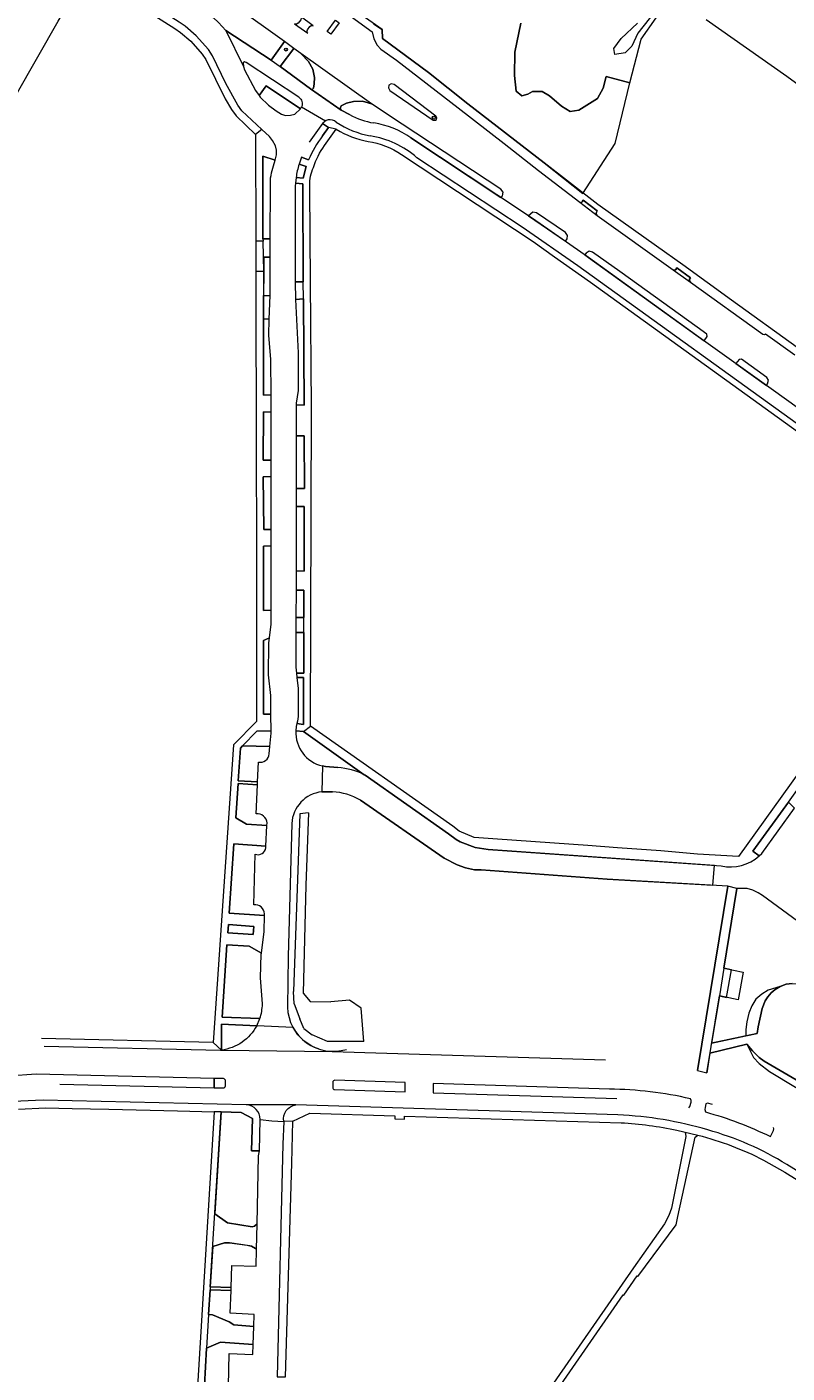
# Model space of a CAD drawing. Header units: metres. Extents: x 209813 to 223847, y 571801 to 587119.
# Tile 346 of 656: x 221719 to 221881, y 575621 to 575908. Entities that reach past the tile are written whole.
import ezdxf
from ezdxf.enums import TextEntityAlignment as Align

# ---------------------------------------------------------------- set-up
doc = ezdxf.new("R2010")
doc.units = ezdxf.units.M
for name, color, linetype, lineweight in [('B-RO-GR-BEPLANTING_CULTUUR_HEESTERS-GV', 8, 'Continuous', 0), ('B-RO-GR-BEPLANTING_CULTUUR_ROOS-GV', 8, 'Continuous', 0), ('B-RO-GR-GRAS-GV', 8, 'Continuous', 0), ('B-RO-OG-TERREIN_CULTUURSCHEIDING-GV', 8, 'Continuous', 0), ('B-RO-VH-VERHARDING_STRAATBAKSTEEN-GV', 8, 'Continuous', 0), ('B-RO-VH-VERHARDING_TEGEL-GV', 8, 'Continuous', 0), ('B-RO-VW-VRI-G', 8, 'Continuous', 0), ('B-RO-VW-VRI-S', 8, 'Continuous', 0)]:
    doc.layers.add(name, color=color, linetype=linetype, lineweight=lineweight)
doc.styles.add('NLCS-ISO', font='txt')

# ---------------------------------------------------------------- blocks, each defined once
blk = doc.blocks.new('SKL-VRI_PAAL-SO')
at = {"lineweight": 18}
blk.add_circle((0, 0), 1.59, dxfattribs=at)
at = {"lineweight": 18, "style": 'NLCS-ISO'}
blk.add_text('vri', height=1.8, dxfattribs=at).set_placement((-0.1, 0.1), align=Align.MIDDLE_CENTER)

msp = doc.modelspace()

# ---------------------------------------------------------------- linework, layer by layer
at = {"layer": 'B-RO-GR-BEPLANTING_CULTUUR_HEESTERS-GV', "flags": 128}
for points in [[(221824.505, 575908.904), (221823.266, 575902.707), (221823.177, 575897.75), (221823.531, 575894.386), (221824.771, 575893.412), (221826.01, 575893.766), (221826.984, 575894.297), (221829.108, 575894.297), (221830.613, 575893.412), (221833.181, 575891.199), (221835.04, 575890.048), (221836.899, 575890.314), (221840.882, 575892.793), (221842.122, 575895.006), (221842.742, 575897.484), (221847.789, 575896.151), (221850.217, 575905.495), (221856.647, 575914.683)], [(221855.996, 575915.004), (221849.475, 575906.762), (221848.25, 575903.975), (221846.827, 575902.575), (221844.621, 575902.211), (221844.406, 575903.516), (221845.95, 575905.615), (221849.399, 575908.908)], [(221820.267, 575871.652), (221820.592, 575872.002), (221820.732, 575872.786), (221820.286, 575873.438), (221799.168, 575887.359), (221792.681, 575891.674), (221790.718, 575892.255), (221788.836, 575892.2), (221787.282, 575891.779), (221786.177, 575891.211), (221785.952, 575890.704), (221786.173, 575890.35), (221787.988, 575889.37)], [(221801.062, 575884.416), (221820.267, 575871.652)], [(221879.864, 575703.247), (221881.124, 575703.731), (221882.426, 575703.881), (221884.691, 575703.763), (221886.739, 575703.208), (221890.148, 575701.203), (221890.971, 575700.459), (221896.351, 575707.755), (221876.078, 575722.673), (221875.206, 575723.227), (221874.025, 575723.773), (221872.83, 575724.189), (221870.634, 575724.14), (221867.863, 575707.156), (221871.969, 575706.309), (221870.883, 575700.405), (221866.898, 575701.239), (221865.245, 575691.11), (221872.569, 575692.672)], [(221872.776, 575690.937), (221864.899, 575688.989), (221864.218, 575684.811)], [(221910.822, 575668.11), (221909.103, 575668.315), (221906.868, 575669.015), (221903.092, 575671.2), (221898.958, 575673.854), (221887.561, 575680.842), (221876.487, 575687.29), (221875.391, 575688.066), (221873.954, 575689.526), (221872.776, 575690.937), (221874.183, 575688.098), (221875.368, 575686.769), (221877.583, 575685.121), (221883.126, 575681.717), (221899.406, 575671.096), (221904.513, 575667.947)]]:
    msp.add_lwpolyline(points, dxfattribs=at)
for points in [[(221779.643, 575894.839), (221780.009, 575894.763), (221780.27, 575894.999), (221780.421, 575895.967), (221780.497, 575897.322), (221780.114, 575899.064), (221779.238, 575900.738), (221777.573, 575902.439), (221776.094, 575903.495), (221773.174, 575899.63)], [(221881.632, 575742.59), (221874.011, 575732.097), (221875.421, 575731.115), (221875.998, 575731.659), (221882.929, 575741.305)], [(221872.569, 575692.672), (221874.966, 575693.178), (221875.149, 575694.653), (221876.021, 575698.539), (221876.654, 575700.14), (221877.267, 575701.039), (221877.971, 575701.847), (221878.782, 575702.583), (221879.864, 575703.247), (221877.296, 575702.426), (221875.947, 575701.621), (221874.678, 575700.495), (221873.809, 575699.127), (221873.188, 575697.519), (221872.73, 575695.696), (221872.535, 575694.037)]]:
    msp.add_lwpolyline(points, close=True, dxfattribs=at)
at = {"layer": 'B-RO-GR-BEPLANTING_CULTUUR_HEESTERS-GV'}
msp.add_lwpolyline([(221787.988, 575889.37, 0.0820521), (221793.133, 575887.584)], format="xyb", dxfattribs=at)
at = {"layer": 'B-RO-GR-BEPLANTING_CULTUUR_ROOS-GV', "flags": 128}
for points in [[(221834.06, 575864.169), (221827.853, 575868.406), (221827.105, 575868.576), (221826.177, 575867.75), (221834.056, 575862.347), (221834.396, 575862.816), (221834.494, 575863.532)], [(221838.181, 575859.414), (221838.965, 575858.87), (221863.646, 575841.071), (221864.319, 575842.023), (221864.218, 575842.496), (221862.148, 575843.972), (221845.643, 575855.877), (221839.825, 575860.029), (221839.086, 575860.219), (221838.446, 575859.788)], [(221877.025, 575833.27), (221871.643, 575837.168), (221871.131, 575837.115), (221870.441, 575836.205), (221876.942, 575831.545), (221877.201, 575831.915), (221877.422, 575832.653)]]:
    msp.add_lwpolyline(points, close=True, dxfattribs=at)
for points in [[(221726.095, 575682.408), (221759.091, 575681.611), (221759.095, 575683.615), (221721.051, 575684.506), (221715.196, 575684.094), (221715.069, 575683.194), (221715.106, 575682.758), (221715.403, 575682.042)], [(221784.531, 575683.073), (221784.42, 575682.928), (221784.365, 575682.756), (221784.38, 575681.706)], [(221784.493, 575681.358), (221784.626, 575681.261), (221784.786, 575681.224), (221799.837, 575680.753), (221799.843, 575682.728), (221784.831, 575683.213), (221784.669, 575683.166), (221784.531, 575683.073)], [(221843.433, 575681.32), (221805.799, 575682.536), (221805.798, 575680.566), (221845.007, 575679.339)], [(221860.381, 575677.324), (221860.608, 575677.619), (221860.891, 575678.565), (221860.91, 575678.883), (221860.77, 575679.261)], [(221864.332, 575678.36), (221864.014, 575678.157), (221863.838, 575677.381), (221863.818, 575676.959), (221863.93, 575676.447)], [(221865.422, 575678.05), (221864.332, 575678.36)], [(221877.784, 575671.198), (221878.242, 575672.03), (221878.431, 575672.501), (221878.507, 575672.84), (221878.461, 575673.103)]]:
    msp.add_lwpolyline(points, dxfattribs=at)
at = {"layer": 'B-RO-GR-BEPLANTING_CULTUUR_ROOS-GV'}
for points in [[(221784.38, 575681.706, 0.2341964), (221784.493, 575681.358)], [(221860.77, 575679.261, 0.0534621), (221843.433, 575681.32)], [(221863.93, 575676.447, -0.0477013), (221877.784, 575671.198)]]:
    msp.add_lwpolyline(points, format="xyb", dxfattribs=at)
at = {"layer": 'B-RO-GR-GRAS-GV', "flags": 128}
msp.add_lwpolyline([(221864.084, 575909.693), (221881.305, 575897.597), (221902.226, 575882.383), (221923.029, 575867.698), (221927.117, 575864.431), (221928.9, 575868.403), (221945.851, 575899.39), (221948.661, 575904.873), (221951.257, 575904.385), (221959.638, 575904.322), (221960.966, 575904.493), (221960.741, 575904.886), (221960.797, 575906.626), (221961.976, 575907.019), (221977.002, 575906.646), (221989.659, 575907.342), (221989.7, 575908.019), (221991.812, 575908.018), (221991.801, 575907.459)], dxfattribs=at)
at = {"layer": 'B-RO-OG-TERREIN_CULTUURSCHEIDING-GV', "flags": 128}
for points in [[(221713.355, 575942.98), (221711.777, 575939.79), (221711.742, 575939.438), (221711.955, 575939.211), (221720.234, 575934.89), (221731.182, 575927.985), (221745.561, 575918.82), (221757.586, 575911.069), (221758.84, 575910.129), (221760.007, 575909.058), (221761.554, 575907.302), (221771.208, 575901.016), (221774.083, 575904.973), (221763.393, 575912.574), (221758.224, 575916.119), (221746.108, 575924.045), (221736.808, 575929.794), (221728.764, 575934.544), (221718.34, 575940.369)], [(221731.194, 575918.581), (221726.833, 575920.198), (221723.728, 575922.333), (221719.213, 575914.648), (221712.149, 575902.329), (221713.316, 575901.685), (221708.931, 575893.828), (221711.102, 575892.597), (221716.96, 575892.576), (221716.815, 575893.621), (221725.808, 575909.297)], [(221776.259, 575889.49), (221777.512, 575890.636), (221770.204, 575895.537), (221768.648, 575893.438), (221768.885, 575893.099), (221770.671, 575891.409), (221772.272, 575890.191), (221773.472, 575889.44), (221774.322, 575889.198), (221775.38, 575889.23)], [(221776.417, 575874.713), (221776.383, 575874.086), (221776.373, 575853.639), (221778.088, 575853.64), (221777.973, 575874.59)], [(221769.668, 575855.878), (221769.635, 575850.675), (221771.03, 575850.74), (221771.045, 575858.92), (221769.688, 575858.922)], [(221778.119, 575850.006), (221776.45, 575849.932), (221777.032, 575838.541), (221776.994, 575830.475), (221776.547, 575827.732), (221776.545, 575827.407), (221778.31, 575827.316)], [(221770.786, 575845.673), (221769.593, 575845.742), (221769.574, 575829.504), (221771.207, 575829.531), (221771.198, 575837.094), (221770.746, 575842.289)], [(221771.223, 575815.622), (221771.211, 575825.875), (221769.569, 575825.887), (221769.533, 575815.587)], [(221776.573, 575809.557), (221778.32, 575809.521), (221778.294, 575820.812), (221776.556, 575820.792)], [(221771.229, 575800.806), (221771.225, 575812.098), (221769.557, 575812.068), (221769.637, 575800.82)], [(221776.588, 575805.706), (221776.555, 575792), (221778.249, 575791.917), (221778.278, 575805.728)], [(221771.227, 575797.329), (221769.59, 575797.265), (221769.607, 575783.495), (221771.226, 575783.546)], [(221776.546, 575787.877), (221776.533, 575782.003), (221778.219, 575781.999), (221778.238, 575787.819)], [(221770.856, 575777.652), (221769.594, 575777.111), (221769.635, 575761.38), (221771.198, 575761.372), (221771.191, 575765.378), (221770.684, 575769.783), (221770.723, 575776.604)], [(221778.208, 575778.783), (221776.527, 575778.789), (221776.511, 575771.401), (221776.647, 575770.126), (221778.179, 575770.132)], [(221776.735, 575759.352), (221778.167, 575759.163), (221778.162, 575769.197), (221776.747, 575769.182), (221776.992, 575766.884), (221776.988, 575760.868), (221776.869, 575759.861)], [(221761.978, 575714.67), (221767.397, 575714.3), (221767.518, 575716.05), (221762.111, 575716.46)], [(221759.197, 575654.7), (221761.948, 575652.772), (221767.155, 575651.91), (221767.677, 575652.049), (221768.221, 575652.559), (221768.553, 575667.084), (221768.711, 575668.133), (221767.049, 575668.183), (221767.237, 575675.067), (221764.854, 575676.33), (221760.544, 575676.445)], [(221768.096, 575647.094), (221767.876, 575647.332), (221767.029, 575647.803), (221766.693, 575647.896), (221764.775, 575648.135), (221762.332, 575648.489), (221761.245, 575648.514), (221758.765, 575647.719), (221758.233, 575639.119), (221762.694, 575638.962), (221762.845, 575643.687), (221768.014, 575643.508)], [(221757.868, 575633.232), (221758.709, 575633.111), (221762.306, 575631.616), (221763.251, 575630.985), (221767.524, 575630.656), (221767.604, 575633.242), (221762.518, 575633.462), (221762.674, 575638.354), (221758.192, 575638.469)], [(221767.343, 575624.679), (221767.405, 575626.8), (221760.402, 575627.271), (221757.41, 575625.99), (221756.981, 575618.064), (221762.127, 575617.917), (221762.297, 575624.901)]]:
    msp.add_lwpolyline(points, close=True, dxfattribs=at)
for points in [[(221793.104, 575908.749), (221794.907, 575907.536), (221794.987, 575905.646), (221804.793, 575898.361), (221813.206, 575891.667), (221829.486, 575879.041), (221837.781, 575872.546), (221844.686, 575883.192), (221847.789, 575896.151), (221842.742, 575897.484), (221842.122, 575895.006), (221840.882, 575892.793), (221836.899, 575890.314), (221835.04, 575890.048), (221833.181, 575891.199), (221830.613, 575893.412), (221829.108, 575894.297), (221826.984, 575894.297), (221826.01, 575893.766), (221824.771, 575893.412), (221823.531, 575894.386), (221823.177, 575897.75), (221823.266, 575902.707), (221824.505, 575908.904)], [(221782.223, 575884.805), (221783.503, 575886.626), (221782.225, 575887.477), (221779.333, 575883.481)], [(221771.755, 575878.453), (221772.083, 575879.631), (221769.432, 575880.469), (221769.485, 575862.82)], [(221777.696, 575880.262), (221779.234, 575879.749)], [(221776.553, 575875.95), (221778.061, 575875.793), (221778.731, 575878.32), (221777.19, 575878.818)], [(221769.485, 575862.82), (221771.052, 575862.82), (221771.073, 575874.25)], [(221791.093, 575748.436), (221778.141, 575757.646), (221776.529, 575757.838)], [(221765.136, 575754.584), (221764.72, 575754.149), (221764.179, 575747.176), (221768.338, 575746.923), (221768.519, 575751.143)], [(221770.782, 575752.897), (221770.972, 575754.458), (221765.136, 575754.584)], [(221782.202, 575750.323), (221782.829, 575750.216), (221785.482, 575749.992)], [(221768.057, 575740.079), (221768.311, 575746.298), (221764.168, 575746.551), (221763.672, 575739.208), (221765.973, 575737.866), (221770.331, 575737.596)], [(221784.299, 575744.761), (221782.282, 575744.808), (221782.056, 575744.789)], [(221862.247, 575685.292), (221868.741, 575724.682), (221842.98, 575726.119), (221816.073, 575728.126), (221814.614, 575728.176), (221812.683, 575728.54), (221810.922, 575729.199), (221808.135, 575730.596), (221790.294, 575743.012)], [(221779.218, 575740.313), (221777.323, 575740.129), (221775.978, 575702.165)], [(221779.218, 575740.313), (221778.668, 575724.846), (221778.056, 575701.799), (221779.585, 575700.026), (221783.986, 575699.965)], [(221770.331, 575737.596), (221770.356, 575738.148)], [(221775.642, 575737.997), (221774.859, 575709.643), (221774.701, 575698.818)], [(221770.129, 575733.181), (221763.279, 575733.669), (221762.277, 575718.894), (221769.793, 575718.377), (221769.801, 575718.713)], [(221767.52, 575720.641), (221767.826, 575731.465)], [(221770.112, 575732.813), (221770.129, 575733.181)], [(221769.367, 575699.506), (221768.979, 575705.07), (221769.122, 575710.114), (221769.151, 575710.349), (221766.541, 575711.858), (221761.808, 575712.115), (221760.763, 575696.708), (221768.819, 575696.381)], [(221776.161, 575699.537), (221775.978, 575702.165)], [(221776.161, 575699.537), (221777.323, 575696.358)], [(221791.017, 575691.467), (221790.466, 575698.62), (221787.96, 575700.331), (221783.986, 575699.965)], [(221778.24, 575694.279), (221777.323, 575696.358)], [(221768.156, 575694.868), (221760.666, 575695.209), (221760.61, 575689.639)], [(221778.24, 575694.279), (221780.013, 575692.934)], [(221791.017, 575691.467), (221783.253, 575691.467), (221780.013, 575692.934)], [(221784.25, 575689.379), (221842.605, 575687.561)]]:
    msp.add_lwpolyline(points, dxfattribs=at)
at = {"layer": 'B-RO-OG-TERREIN_CULTUURSCHEIDING-GV'}
for points in [[(221771.073, 575874.25, -0.1013515), (221771.755, 575878.453)], [(221777.19, 575878.818, 0.0386547), (221776.553, 575875.95)], [(221776.529, 575757.838, 0.3712275), (221782.202, 575750.323)], [(221768.519, 575751.143, 0.4598881), (221770.782, 575752.897)], [(221782.056, 575744.789, 0.3721065), (221775.642, 575737.997)], [(221790.294, 575743.012, 0.1296222), (221784.299, 575744.761)], [(221770.356, 575738.148, 0.4326403), (221768.057, 575740.079)], [(221767.826, 575731.465, 0.4662029), (221770.112, 575732.813)], [(221769.801, 575718.713, 0.4768488), (221767.52, 575720.641)], [(221768.819, 575696.381, 0.0780916), (221769.367, 575699.506)], [(221774.701, 575698.818, 0.4891252), (221787.283, 575689.794)]]:
    msp.add_lwpolyline(points, format="xyb", dxfattribs=at)
at = {"layer": 'B-RO-VH-VERHARDING_STRAATBAKSTEEN-GV', "flags": 128}
for points in [[(221777.573, 575902.439), (221779.238, 575900.738), (221780.114, 575899.064), (221780.497, 575897.322), (221780.421, 575895.967), (221780.27, 575894.999), (221780.009, 575894.763), (221779.643, 575894.839), (221786.173, 575890.35), (221785.952, 575890.704), (221786.177, 575891.211), (221787.282, 575891.779), (221788.836, 575892.2), (221790.718, 575892.255), (221792.681, 575891.674)], [(221796.563, 575894.536), (221805.805, 575888.216), (221806.291, 575888.158), (221806.546, 575888.323), (221806.62, 575888.677), (221806.405, 575889.047), (221797.462, 575895.805), (221796.87, 575895.93), (221796.375, 575895.631), (221796.245, 575895.055)], [(221840.85, 575867.831), (221840.638, 575868.282), (221840.65, 575868.578), (221840.849, 575868.827), (221837.86, 575871.115), (221837.638, 575870.73), (221837.413, 575870.57), (221837.105, 575870.699)], [(221857.053, 575856.222), (221860.719, 575853.614), (221860.524, 575853.861), (221860.526, 575854.256), (221860.744, 575854.492), (221857.788, 575856.624), (221857.636, 575856.291), (221857.368, 575856.147)], [(221769.593, 575845.742), (221770.786, 575845.673), (221771.03, 575850.74), (221769.635, 575850.675)]]:
    msp.add_lwpolyline(points, close=True, dxfattribs=at)
for points in [[(221785.482, 575749.992), (221782.829, 575750.216), (221782.202, 575750.323), (221782.056, 575744.789), (221782.282, 575744.808), (221784.299, 575744.761)], [(221790.294, 575743.012), (221808.135, 575730.596), (221810.922, 575729.199), (221812.683, 575728.54), (221814.614, 575728.176), (221816.073, 575728.126), (221842.98, 575726.119), (221865.527, 575724.861), (221865.877, 575729.067), (221817.542, 575732.514), (221814.79, 575732.94), (221811.59, 575734.107), (221810.692, 575734.593), (221809.106, 575735.861), (221791.284, 575748.339), (221791.093, 575748.436)]]:
    msp.add_lwpolyline(points, dxfattribs=at)
at = {"layer": 'B-RO-VH-VERHARDING_STRAATBAKSTEEN-GV'}
msp.add_lwpolyline([(221791.093, 575748.436, 0.0965362), (221785.482, 575749.992)], format="xyb", dxfattribs=at)
at = {"layer": 'B-RO-VH-VERHARDING_TEGEL-GV', "flags": 128}
for points in [[(221769.231, 575886.178), (221765.006, 575890.197), (221764.139, 575891.394), (221761.592, 575895.982), (221758.704, 575901.939), (221757.832, 575903.241), (221755.224, 575906.194), (221752.861, 575908.238), (221751.567, 575909.139), (221724.686, 575926.297), (221717.694, 575930.691), (221708.613, 575935.808), (221701.431, 575939.46), (221697.796, 575941.094), (221681.451, 575948.131), (221648.897, 575962.02), (221646.929, 575962.74), (221645.347, 575962.834), (221643.801, 575962.459), (221642.362, 575961.812), (221641.145, 575960.829), (221640.21, 575959.561), (221640.058, 575959.238)], [(221724.824, 575924.198), (221750.653, 575907.765), (221751.869, 575906.918), (221754.062, 575905.022), (221756.504, 575902.258), (221757.268, 575901.118), (221761.412, 575892.75), (221762.757, 575890.49), (221763.744, 575889.127), (221767.918, 575885.14)], [(221918.747, 575817.389), (221908.947, 575822.612), (221901.771, 575826.952), (221892.774, 575832.971), (221883.482, 575839.651), (221869.492, 575849.764), (221859.077, 575857.303), (221853.485, 575861.295), (221840.925, 575870.162), (221829.486, 575879.041), (221813.206, 575891.667), (221804.793, 575898.361), (221794.987, 575905.646), (221794.907, 575907.536), (221789.215, 575911.5), (221787.365, 575912.848), (221785.533, 575912.293), (221783.548, 575913.757)], [(221787.57, 575910.783), (221792.81, 575907.031), (221793.157, 575905.541), (221793.861, 575904.219), (221794.651, 575903.35), (221797.998, 575901.02), (221811.136, 575890.839), (221820.953, 575883.2), (221828.301, 575877.44), (221837.105, 575870.699), (221837.413, 575870.57), (221837.638, 575870.73), (221837.86, 575871.115), (221840.849, 575868.827), (221840.65, 575868.578), (221840.638, 575868.282), (221840.85, 575867.831), (221857.053, 575856.222), (221857.368, 575856.147), (221857.636, 575856.291), (221857.788, 575856.624), (221860.744, 575854.492), (221860.526, 575854.256), (221860.524, 575853.861), (221860.719, 575853.614), (221876.156, 575842.477), (221876.533, 575842.444), (221876.767, 575842.589), (221882.979, 575838.116)], [(221771.208, 575901.016), (221761.554, 575907.302), (221765.306, 575899.633)], [(221777.119, 575893.101), (221765.91, 575900.53), (221765.579, 575900.604), (221765.295, 575900.443), (221765.306, 575899.633), (221765.541, 575898.899), (221767.911, 575894.494), (221768.648, 575893.438), (221770.204, 575895.537), (221777.512, 575890.636)], [(221787.988, 575889.37), (221786.173, 575890.35), (221779.643, 575894.839), (221773.174, 575899.63)], [(221777.512, 575890.636), (221777.732, 575891.013)], [(221777.732, 575891.013), (221782.839, 575888.014)], [(221769.485, 575862.82), (221769.432, 575880.469), (221772.083, 575879.631), (221772.403, 575880.779), (221772.377, 575881.755), (221772.153, 575882.714), (221771.525, 575883.856), (221770.858, 575884.694), (221769.231, 575886.178), (221767.918, 575885.14), (221767.952, 575862.364)], [(221782.607, 575882.774), (221785.137, 575886.252), (221783.503, 575886.626), (221782.223, 575884.805)], [(221782.225, 575887.477), (221783.503, 575886.626)], [(221906.13, 575807.069), (221908.281, 575808.989), (221903.915, 575812.056), (221892.307, 575820.496), (221891.564, 575820.941), (221882.204, 575827.794), (221876.942, 575831.545), (221862.024, 575842.232), (221838.965, 575858.87), (221827.005, 575867.204), (221819.372, 575872.243), (221801.062, 575884.416)], [(221779.234, 575879.749), (221777.696, 575880.262), (221777.19, 575878.818), (221778.731, 575878.32), (221778.061, 575875.793), (221776.553, 575875.95), (221776.417, 575874.713), (221777.973, 575874.59), (221778.088, 575853.64)], [(221799.055, 575880.836), (221827.135, 575862.256), (221831.737, 575859.033), (221839.385, 575853.567), (221875.372, 575827.658), (221899.93, 575809.896), (221910.976, 575801.984), (221911.716, 575801.468), (221912.409, 575800.891), (221913.636, 575799.572), (221914.265, 575798.236)], [(221912.174, 575802.682), (221902.149, 575809.958), (221886.838, 575820.951), (221836.662, 575857.118), (221824.812, 575865.344), (221802.357, 575880.174)], [(221778.208, 575778.783), (221778.179, 575770.132), (221776.647, 575770.126), (221776.747, 575769.182), (221778.162, 575769.197), (221778.167, 575759.163), (221776.735, 575759.352), (221776.581, 575758.763), (221776.529, 575757.838), (221778.141, 575757.646), (221779.646, 575758.81), (221779.81, 575826.931), (221779.617, 575853.678), (221779.503, 575873.559), (221779.469, 575874.245)], [(221769.688, 575858.922), (221771.045, 575858.92), (221771.052, 575862.82), (221769.485, 575862.82), (221769.509, 575862.368)], [(221769.668, 575855.878), (221769.509, 575862.368), (221767.952, 575862.364), (221767.963, 575855.873)], [(221771.205, 575757.728), (221771.198, 575761.372), (221769.635, 575761.38), (221769.594, 575777.111), (221770.856, 575777.652), (221771.226, 575780.556), (221771.226, 575783.546), (221769.607, 575783.495), (221769.59, 575797.265), (221771.227, 575797.329), (221771.229, 575800.806), (221769.637, 575800.82), (221769.557, 575812.068), (221771.225, 575812.098), (221771.223, 575815.622), (221769.533, 575815.587), (221769.569, 575825.887), (221771.211, 575825.875), (221771.207, 575829.531), (221769.574, 575829.504), (221769.593, 575845.742), (221769.668, 575855.878), (221767.963, 575855.873), (221768.041, 575814.992), (221768.135, 575800.417), (221768.137, 575759.818), (221763.185, 575754.809), (221758.885, 575691.267)], [(221778.119, 575850.006), (221778.31, 575827.316), (221776.545, 575827.407)], [(221776.545, 575827.407), (221776.556, 575820.792), (221778.294, 575820.812), (221778.32, 575809.521), (221776.573, 575809.557), (221776.588, 575805.706), (221778.278, 575805.728), (221778.249, 575791.917), (221776.555, 575792), (221776.546, 575787.877), (221778.238, 575787.819), (221778.219, 575781.999)], [(221915.969, 575793.424), (221907.694, 575782.197), (221906.334, 575780.204), (221870.991, 575731.007), (221862.212, 575731.477), (221854.387, 575732.162), (221845.184, 575732.802), (221838.817, 575733.341), (221819.569, 575734.665), (221814.554, 575735.072), (221811.398, 575736.386), (221809.998, 575737.454), (221779.646, 575758.81)], [(221875.421, 575731.115), (221874.011, 575732.097), (221881.632, 575742.59), (221895.839, 575762.353), (221897.435, 575761.491), (221897.883, 575762.11), (221896.392, 575763.123), (221904.435, 575774.323), (221906.111, 575773.135), (221906.717, 575773.817), (221904.988, 575775.081), (221906.587, 575777.305), (221908.703, 575775.859), (221909.454, 575776.492), (221907.133, 575778.064), (221913.941, 575787.534), (221915.046, 575786.691)], [(221778.141, 575757.646), (221791.093, 575748.436), (221791.284, 575748.339), (221809.106, 575735.861), (221810.692, 575734.593), (221811.59, 575734.107), (221814.79, 575732.94), (221817.542, 575732.514), (221867.311, 575728.966)], [(221760.61, 575689.639), (221760.666, 575695.209), (221768.156, 575694.868), (221768.819, 575696.381), (221760.763, 575696.708), (221761.808, 575712.115), (221766.541, 575711.858), (221769.151, 575710.349), (221769.715, 575714.971), (221769.793, 575718.377), (221762.277, 575718.894), (221763.279, 575733.669), (221770.129, 575733.181), (221770.331, 575737.596), (221765.973, 575737.866), (221763.672, 575739.208), (221764.168, 575746.551), (221768.311, 575746.298), (221768.338, 575746.923), (221764.179, 575747.176), (221764.72, 575754.149), (221765.136, 575754.584)], [(221867.863, 575707.156), (221870.634, 575724.14), (221868.741, 575724.682), (221862.247, 575685.292), (221864.218, 575684.811), (221866.898, 575701.239)], [(221882.426, 575703.881), (221881.124, 575703.731), (221879.864, 575703.247), (221878.782, 575702.583), (221877.971, 575701.847), (221877.267, 575701.039), (221876.654, 575700.14), (221876.021, 575698.539), (221875.149, 575694.653), (221874.966, 575693.178), (221865.245, 575691.11)], [(221775.918, 575694.453), (221768.156, 575694.868)], [(221760.457, 575689.62), (221760.61, 575689.639), (221758.885, 575691.267), (221722.241, 575692.15)], [(221722.813, 575690.472), (221760.457, 575689.62)], [(221864.899, 575688.989), (221872.776, 575690.937), (221873.954, 575689.526), (221875.391, 575688.066), (221876.487, 575687.29), (221887.561, 575680.842)], [(221760.61, 575689.639), (221784.25, 575689.379)], [(221761.466, 575682.008), (221761.49, 575683.06), (221761.472, 575683.249), (221761.38, 575683.415), (221761.229, 575683.526), (221761.046, 575683.569), (221759.095, 575683.615), (221759.091, 575681.611), (221761.183, 575681.592), (221761.308, 575681.665)], [(221765.913, 575677.955), (221722.565, 575678.997)], [(221717.294, 575677.035), (221723.057, 575677.317), (221728.795, 575677.215), (221736.611, 575677.063), (221751.259, 575676.673), (221759.058, 575676.485)], [(221758.233, 575639.119), (221760.544, 575676.445), (221759.058, 575676.485), (221755.113, 575610.785), (221754.927, 575606.689)], [(221760.544, 575676.445), (221764.854, 575676.33), (221767.237, 575675.067), (221767.049, 575668.183), (221768.711, 575668.133), (221768.896, 575674.839)], [(221776.531, 575677.952), (221765.913, 575677.955)], [(221775.851, 575674.502), (221779.51, 575676.182), (221797.618, 575675.622), (221797.628, 575674.957), (221799.682, 575674.936), (221799.709, 575675.567), (221845.906, 575674.151)], [(221845.248, 575675.83), (221776.531, 575677.952)], [(221768.896, 575674.839), (221771.402, 575674.532), (221773.91, 575674.423)], [(221859.621, 575672.139), (221859.723, 575671.18), (221856.695, 575655.926), (221856.109, 575654.318), (221855.177, 575652.535), (221848.558, 575643.169), (221826.661, 575611.589), (221824.181, 575610.924), (221818.651, 575610.919)], [(221849.512, 575641.338), (221857.691, 575652.344), (221858.03, 575654.108), (221861.763, 575671.088), (221862.338, 575671.491)], [(221857.842, 575672.557), (221862.338, 575671.491)], [(221876.332, 575666.173), (221880.894, 575663.589), (221934.417, 575630.313), (221935.465, 575629.554), (221935.334, 575629.294), (221939.025, 575627.14), (221948.524, 575621.152), (221956.811, 575615.935), (221959.237, 575614.066), (221961.131, 575614.776), (221960.134, 575615.801), (221958.518, 575617.131), (221955.991, 575618.79), (221931.338, 575634.195), (221881.327, 575665.236)], [(221758.765, 575647.719), (221761.245, 575648.514), (221762.332, 575648.489), (221766.089, 575647.994), (221766.693, 575647.896), (221767.029, 575647.803), (221767.876, 575647.332), (221768.096, 575647.094), (221768.221, 575652.559), (221767.677, 575652.049), (221767.155, 575651.91), (221761.948, 575652.772), (221759.197, 575654.7)], [(221828.05, 575611.001), (221846.361, 575637.416), (221846.544, 575637.33), (221849.321, 575641.473), (221849.512, 575641.338)], [(221757.868, 575633.232), (221758.192, 575638.469)], [(221756.981, 575618.064), (221757.41, 575625.99)]]:
    msp.add_lwpolyline(points, dxfattribs=at)
for points in [[(221776.24, 575908.756), (221779.08, 575906.724), (221778.869, 575906.995), (221778.964, 575907.444), (221779.496, 575908.163), (221779.773, 575908.372), (221780.232, 575908.34), (221777.391, 575910.357), (221777.651, 575910.014), (221777.535, 575909.575), (221776.996, 575908.869), (221776.624, 575908.657)], [(221773.174, 575899.63), (221776.094, 575903.495), (221774.083, 575904.973), (221771.208, 575901.016)], [(221778.119, 575850.006), (221778.088, 575853.64), (221776.373, 575853.639), (221776.45, 575849.932)], [(221776.527, 575778.789), (221778.208, 575778.783), (221778.219, 575781.999), (221776.533, 575782.003)], [(221771.205, 575757.728), (221768.142, 575757.73), (221765.136, 575754.584), (221770.972, 575754.458), (221771.206, 575757.34)], [(221767.518, 575716.05), (221767.397, 575714.3), (221761.978, 575714.67), (221762.111, 575716.46)], [(221869.51, 575706.764), (221867.863, 575707.156), (221866.898, 575701.239), (221868.424, 575700.86)], [(221772.521, 575619.884), (221774.327, 575619.884), (221775.622, 575665.545), (221775.851, 575674.502), (221773.91, 575674.423), (221773.758, 575669.541)], [(221762.674, 575638.354), (221762.694, 575638.962), (221758.233, 575639.119), (221758.192, 575638.469)], [(221767.405, 575626.8), (221767.524, 575630.656), (221763.251, 575630.985), (221762.306, 575631.616), (221758.709, 575633.111), (221757.868, 575633.232), (221757.41, 575625.99), (221760.402, 575627.271)]]:
    msp.add_lwpolyline(points, close=True, dxfattribs=at)
at = {"layer": 'B-RO-VH-VERHARDING_TEGEL-GV'}
for points in [[(221777.119, 575893.101, -0.354944), (221777.732, 575891.013)], [(221785.097, 575887.755, 0.5031533), (221782.022, 575887.142)], [(221785.097, 575887.755, 0.1003091), (221792.351, 575884.84)], [(221785.137, 575886.252, 0.0906994), (221791.92, 575883.623)], [(221801.062, 575884.416, 0.1175703), (221793.133, 575887.584)], [(221782.223, 575884.805, 0.0697586), (221779.234, 575879.749)], [(221780.267, 575878.09, -0.0780663), (221782.607, 575882.774)], [(221791.92, 575883.623, -0.1167305), (221799.055, 575880.836)], [(221802.357, 575880.174, 0.1389096), (221792.351, 575884.84)], [(221779.469, 575874.245, -0.1092241), (221780.267, 575878.09)], [(221867.311, 575728.966, 0.2319227), (221875.421, 575731.115)], [(221768.156, 575694.868, -0.2421138), (221760.61, 575689.639)], [(221781.369, 575689.895, -0.1875271), (221775.918, 575694.453)], [(221761.308, 575681.665, 0.2237853), (221761.466, 575682.008)], [(221722.565, 575678.997, 0.0459091), (221697.271, 575675.768)], [(221768.896, 575674.839, 0.4051524), (221765.913, 575677.955)], [(221773.91, 575674.423, -0.424818), (221776.531, 575677.952)], [(221864.42, 575672.624, 0.061114), (221845.248, 575675.83)], [(221845.906, 575674.151, -0.0402134), (221857.842, 575672.557)], [(221862.338, 575671.491, -0.0562753), (221876.332, 575666.173)], [(221881.327, 575665.236, 0.0692957), (221864.42, 575672.624)]]:
    msp.add_lwpolyline(points, format="xyb", dxfattribs=at)
at = {"layer": 'B-RO-VW-VRI-G', "flags": 128}
msp.add_lwpolyline([(221783.978, 575906.517), (221783.172, 575907.113), (221784.967, 575909.539), (221785.773, 575908.941)], close=True, dxfattribs=at)

# ---------------------------------------------------------------- block references
at = {"layer": 'B-RO-VW-VRI-S', "xscale": 0.2, "yscale": 0.2, "zscale": 0.2}
for p in [(221774.387, 575903.252), (221805.949, 575888.726)]:
    msp.add_blockref('SKL-VRI_PAAL-SO', p, dxfattribs=at)

doc.saveas('drawing.dxf')
